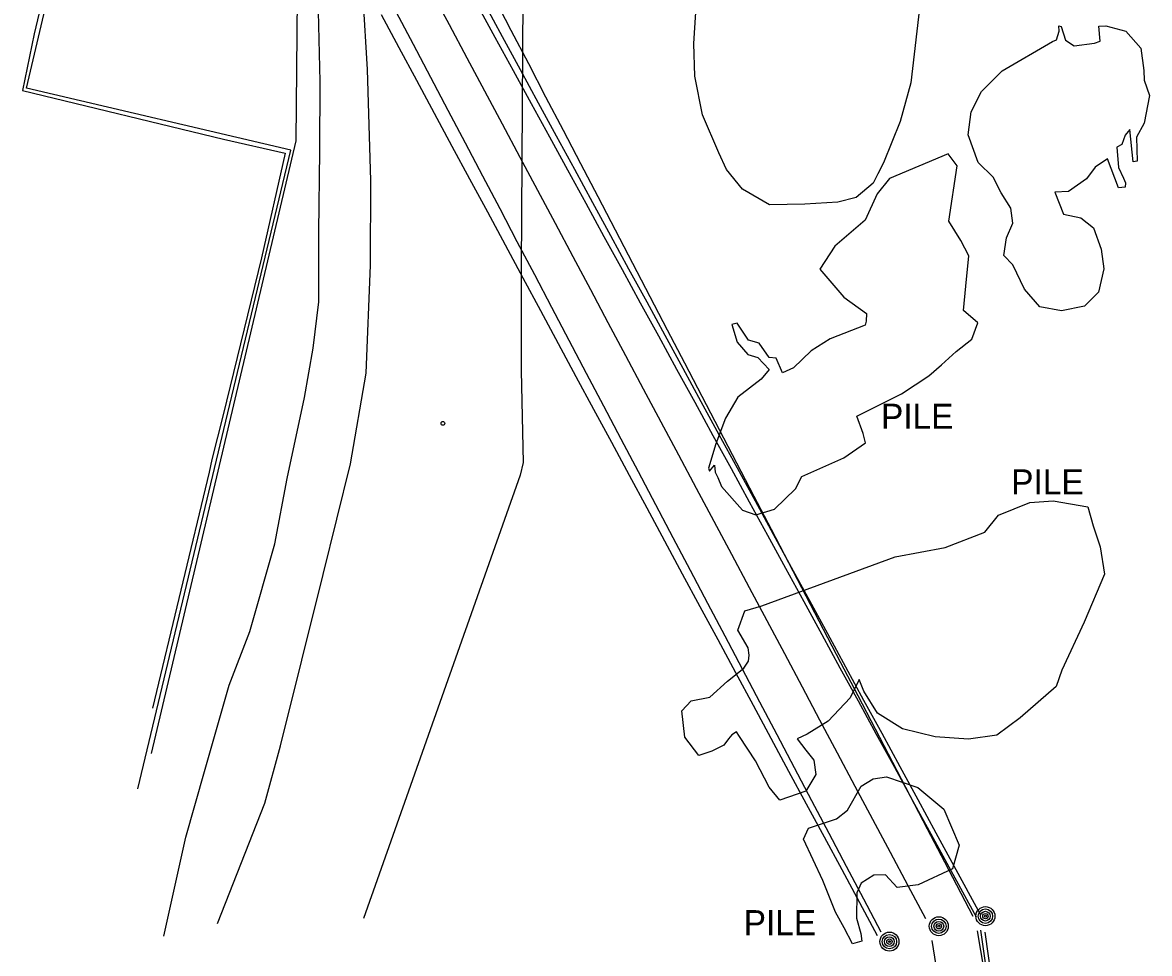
# Model space of a CAD drawing. Extents: x 368532 to 392481, y 10654822 to 10676899.
# Drawn here: x 375216.6 to 375441.9, y 10669997.6 to 10670183.6 of the extents above; entities that cross this region are included whole.
import ezdxf

# ---------------------------------------------------------------- set-up
doc = ezdxf.new("R2010")
doc.units = 0
for name, color, linetype in [('p_Catenary', 7, 'Continuous'), ('p_dtm stock pile', 7, 'Continuous'), ('p_road dirt road', 7, 'Continuous'), ('p_structure cemetary', 7, 'Continuous'), ('p_structure constr area', 7, 'Continuous'), ('p_structure fence', 7, 'Continuous'), ('p_structure pipe', 7, 'Continuous'), ('p_structure unidentified', 7, 'Continuous'), ('p_utility general pole', 7, 'Continuous')]:
    doc.layers.add(name, color=color, linetype=linetype)

msp = doc.modelspace()

# ---------------------------------------------------------------- linework, layer by layer
at = {"layer": 'p_Catenary'}
for points in [[(375298.37, 10670189.82), (375301.9, 10670183.2), (375305.42, 10670176.58), (375308.95, 10670169.97), (375312.47, 10670163.35), (375316, 10670156.74), (375319.53, 10670150.12), (375323.05, 10670143.5), (375326.58, 10670136.89), (375330.1, 10670130.27), (375333.63, 10670123.66), (375337.15, 10670117.04), (375340.68, 10670110.42), (375344.2, 10670103.81), (375347.73, 10670097.19), (375351.25, 10670090.58), (375354.78, 10670083.96), (375358.3, 10670077.34), (375361.83, 10670070.73), (375365.36, 10670064.11), (375368.88, 10670057.5), (375372.41, 10670050.88), (375375.93, 10670044.26), (375379.46, 10670037.65), (375382.98, 10670031.03), (375386.51, 10670024.42), (375390.03, 10670017.8), (375393.56, 10670011.18), (375397.08, 10670004.57)], [(375310.78, 10670188.72), (375314.24, 10670182.07), (375317.71, 10670175.42), (375321.17, 10670168.77), (375324.64, 10670162.12), (375328.11, 10670155.47), (375331.57, 10670148.82), (375335.04, 10670142.18), (375338.51, 10670135.53), (375341.97, 10670128.88), (375345.44, 10670122.23), (375348.91, 10670115.58), (375352.37, 10670108.93), (375355.84, 10670102.28), (375359.3, 10670095.64), (375362.77, 10670088.99), (375366.24, 10670082.34), (375369.7, 10670075.69), (375373.17, 10670069.04), (375376.64, 10670062.39), (375380.1, 10670055.74), (375383.57, 10670049.1), (375387.04, 10670042.45), (375390.5, 10670035.8), (375393.97, 10670029.15), (375397.43, 10670022.5), (375400.9, 10670015.85), (375406.53, 10670005.05)], [(375407.31, 10670004.82), (375401.84, 10670014.81), (375398.21, 10670021.44), (375394.58, 10670028.07), (375390.95, 10670034.71), (375387.32, 10670041.34), (375383.69, 10670047.97), (375380.06, 10670054.6), (375376.43, 10670061.23), (375372.81, 10670067.87), (375369.18, 10670074.5), (375365.55, 10670081.13), (375361.92, 10670087.76), (375358.29, 10670094.4), (375354.66, 10670101.03), (375351.03, 10670107.66), (375347.4, 10670114.29), (375343.77, 10670120.92), (375340.14, 10670127.56), (375336.51, 10670134.19), (375332.88, 10670140.82), (375329.25, 10670147.45), (375325.62, 10670154.09), (375321.99, 10670160.72), (375318.36, 10670167.35), (375314.73, 10670173.98), (375311.1, 10670180.62), (375307.47, 10670187.25)], [(375308.85, 10670187.46), (375312.47, 10670180.83), (375316.08, 10670174.2), (375319.69, 10670167.57), (375323.3, 10670160.94), (375326.92, 10670154.31), (375330.53, 10670147.68), (375334.14, 10670141.04), (375337.75, 10670134.41), (375341.37, 10670127.78), (375344.98, 10670121.15), (375348.59, 10670114.52), (375352.2, 10670107.89), (375355.81, 10670101.26), (375359.43, 10670094.63), (375363.04, 10670088), (375366.65, 10670081.37), (375370.26, 10670074.74), (375373.88, 10670068.11), (375377.49, 10670061.48), (375381.1, 10670054.85), (375384.71, 10670048.22), (375388.33, 10670041.59), (375391.94, 10670034.96), (375395.55, 10670028.33), (375399.16, 10670021.7), (375402.77, 10670015.07), (375408.04, 10670005.4)], [(375387.5, 10670001.1), (375383.96, 10670007.67), (375380.42, 10670014.25), (375376.88, 10670020.82), (375373.33, 10670027.39), (375369.79, 10670033.96), (375366.25, 10670040.54), (375362.71, 10670047.11), (375359.17, 10670053.68), (375355.63, 10670060.26), (375352.08, 10670066.83), (375348.54, 10670073.4), (375345, 10670079.98), (375341.46, 10670086.55), (375337.92, 10670093.12), (375334.38, 10670099.7), (375330.83, 10670106.27), (375327.29, 10670112.84), (375323.75, 10670119.42), (375320.21, 10670125.99), (375316.67, 10670132.56), (375313.13, 10670139.14), (375309.58, 10670145.71), (375306.04, 10670152.28), (375302.5, 10670158.86), (375298.96, 10670165.43), (375295.42, 10670172), (375291.88, 10670178.58), (375288.33, 10670185.15)], [(375291.2, 10670185.84), (375294.66, 10670179.27), (375298.13, 10670172.7), (375301.59, 10670166.13), (375305.05, 10670159.56), (375308.52, 10670152.99), (375311.98, 10670146.42), (375315.44, 10670139.85), (375318.91, 10670133.28), (375322.37, 10670126.71), (375325.83, 10670120.14), (375329.3, 10670113.57), (375332.76, 10670107), (375336.22, 10670100.43), (375339.69, 10670093.86), (375343.15, 10670087.3), (375346.61, 10670080.73), (375350.08, 10670074.16), (375353.54, 10670067.59), (375357, 10670061.02), (375360.47, 10670054.45), (375363.93, 10670047.88), (375367.39, 10670041.31), (375370.86, 10670034.74), (375374.32, 10670028.17), (375377.79, 10670021.6), (375381.25, 10670015.03), (375384.71, 10670008.46), (375388.18, 10670001.89)], [(375407.44, 10670002.09), (375408.75, 10669994.21)], [(375409.25, 10669994.32), (375408.13, 10670002.23)], [(375408.97, 10670001.84), (375410.28, 10669992.34)], [(375399.68, 10669992.25), (375398.45, 10670000.15)]]:
    msp.add_lwpolyline(points, dxfattribs=at)
at = {"layer": 'p_dtm stock pile'}
for p, q in [((375350.77, 10670179.42), (375351.33, 10670187.76)), ((375396.01, 10670187.62), (375394.16, 10670171.57)), ((375423.26, 10670180.15), (375423.81, 10670181.89)), ((375423.81, 10670181.89), (375423.71, 10670182.95)), ((375423.71, 10670182.95), (375424.21, 10670182.81)), ((375424.21, 10670182.81), (375425.09, 10670180.06)), ((375431.7, 10670182.88), (375433.12, 10670182.93)), ((375432.02, 10670179.9), (375431.7, 10670182.88)), ((375433.12, 10670182.93), (375437.12, 10670181.87)), ((375437.12, 10670181.87), (375440.14, 10670178.52)), ((375351.01, 10670172.88), (375350.77, 10670179.42)), ((375412.43, 10670173.97), (375422.5, 10670179.82)), ((375422.5, 10670179.82), (375423.26, 10670180.15)), ((375425.09, 10670180.06), (375426.83, 10670178.93)), ((375426.83, 10670178.93), (375430.86, 10670179.48)), ((375430.86, 10670179.48), (375432.02, 10670179.9)), ((375440.14, 10670178.52), (375440.73, 10670174)), ((375352.52, 10670165.16), (375351.01, 10670172.88)), ((375408.29, 10670169.86), (375412.43, 10670173.97)), ((375440.73, 10670174), (375440.81, 10670172.1)), ((375394.16, 10670171.57), (375392.03, 10670163.84)), ((375440.81, 10670172.1), (375441.85, 10670169.05)), ((375406.23, 10670165.77), (375408.29, 10670169.86)), ((375441.85, 10670169.05), (375440.77, 10670163.49)), ((375355.75, 10670157.57), (375352.52, 10670165.16)), ((375392.03, 10670163.84), (375388.67, 10670155.59)), ((375405.63, 10670161.14), (375406.23, 10670165.77)), ((375437.91, 10670162.25), (375436.99, 10670161.11)), ((375438.59, 10670155.8), (375437.91, 10670162.25)), ((375440.77, 10670163.49), (375439.25, 10670160.69)), ((375407.6, 10670155.65), (375405.63, 10670161.14)), ((375436.36, 10670159.27), (375435.35, 10670158.69)), ((375436.99, 10670161.11), (375436.36, 10670159.27)), ((375439.25, 10670160.69), (375439.42, 10670155.92)), ((375357.34, 10670154.25), (375355.75, 10670157.57)), ((375401.59, 10670157.4), (375389.89, 10670152.42)), ((375403.4, 10670154.99), (375401.59, 10670157.4)), ((375435.35, 10670158.69), (375435.68, 10670154.64)), ((375388.67, 10670155.59), (375387.54, 10670153.36)), ((375401.72, 10670143.93), (375403.4, 10670154.99)), ((375410.58, 10670152.68), (375407.6, 10670155.65)), ((375430.98, 10670154.7), (375429.28, 10670152.37)), ((375433.44, 10670156.39), (375430.98, 10670154.7)), ((375435.65, 10670150.6), (375433.44, 10670156.39)), ((375435.68, 10670154.64), (375436.68, 10670152.52)), ((375439.42, 10670155.92), (375438.59, 10670155.8)), ((375360.54, 10670150.34), (375357.34, 10670154.25)), ((375387.54, 10670153.36), (375386.6, 10670151.54)), ((375389.89, 10670152.42), (375387.46, 10670149.4)), ((375412.24, 10670149.6), (375410.58, 10670152.68)), ((375429.28, 10670152.37), (375425.7, 10670149.82)), ((375436.68, 10670152.52), (375437.03, 10670151.57)), ((375365.89, 10670147.19), (375360.54, 10670150.34)), ((375386.6, 10670151.54), (375383.23, 10670148.66)), ((375437.02, 10670150.73), (375435.65, 10670150.6)), ((375437.03, 10670151.57), (375437.02, 10670150.73)), ((375383.23, 10670148.66), (375379.59, 10670147.7)), ((375387.46, 10670149.4), (375385.02, 10670144.12)), ((375414.17, 10670146.49), (375412.24, 10670149.6)), ((375425.7, 10670149.82), (375422.96, 10670149.7)), ((375422.96, 10670149.7), (375424.65, 10670145.33)), ((375372.97, 10670147.31), (375365.89, 10670147.19)), ((375379.59, 10670147.7), (375372.97, 10670147.31)), ((375414.53, 10670143.51), (375414.17, 10670146.49)), ((375385.02, 10670144.12), (375378.98, 10670138.95)), ((375404.16, 10670140.07), (375401.72, 10670143.93)), ((375413.29, 10670140.6), (375414.53, 10670143.51)), ((375424.65, 10670145.33), (375428.14, 10670144.59)), ((375428.14, 10670144.59), (375430.67, 10670142.56)), ((375430.67, 10670142.56), (375432.22, 10670138.31)), ((375378.98, 10670138.95), (375375.99, 10670134.33)), ((375405.72, 10670137.02), (375404.16, 10670140.07)), ((375412.77, 10670137.09), (375413.29, 10670140.6)), ((375405.18, 10670130.94), (375405.72, 10670137.02)), ((375414.54, 10670135.17), (375412.77, 10670137.09)), ((375432.22, 10670138.31), (375432.76, 10670134.37)), ((375375.99, 10670134.33), (375380.76, 10670128.73)), ((375416.9, 10670130.33), (375414.54, 10670135.17)), ((375432.76, 10670134.37), (375431.68, 10670129.74)), ((375404.69, 10670126.06), (375405.18, 10670130.94)), ((375419.97, 10670126.8), (375416.9, 10670130.33)), ((375380.76, 10670128.73), (375385.28, 10670125.47)), ((375431.68, 10670129.74), (375428.88, 10670126.91)), ((375385.28, 10670125.47), (375385.24, 10670123.91)), ((375407.54, 10670123.57), (375404.69, 10670126.06)), ((375424.26, 10670126), (375419.97, 10670126.8)), ((375428.88, 10670126.91), (375424.26, 10670126)), ((375359.42, 10670123.53), (375358.38, 10670123.26)), ((375358.38, 10670123.26), (375359.42, 10670119.72)), ((375361.68, 10670120.15), (375359.42, 10670123.53)), ((375385, 10670123.14), (375378.03, 10670120.37)), ((375385.24, 10670123.91), (375385, 10670123.14)), ((375406.33, 10670120.31), (375407.54, 10670123.57)), ((375359.42, 10670119.72), (375361.59, 10670117.25)), ((375363.82, 10670119.54), (375361.68, 10670120.15)), ((375365.82, 10670116.67), (375363.82, 10670119.54)), ((375378.03, 10670120.37), (375374.26, 10670117.98)), ((375403.23, 10670117.85), (375406.33, 10670120.31)), ((375361.59, 10670117.25), (375363.6, 10670116.64)), ((375363.6, 10670116.64), (375365.86, 10670114.28)), ((375367.25, 10670116.53), (375365.82, 10670116.67)), ((375368.5, 10670113.59), (375367.25, 10670116.53)), ((375374.26, 10670117.98), (375370.71, 10670114.63)), ((375400.28, 10670115.23), (375403.23, 10670117.85)), ((375365.86, 10670114.28), (375364.22, 10670112.35)), ((375370.71, 10670114.63), (375368.5, 10670113.59)), ((375397.73, 10670113.04), (375400.28, 10670115.23)), ((375364.22, 10670112.35), (375359.59, 10670108.73)), ((375392.3, 10670109.44), (375397.73, 10670113.04)), ((375359.59, 10670108.73), (375357.09, 10670104.55)), ((375383.35, 10670104.98), (375392.3, 10670109.44)), ((375357.09, 10670104.55), (375355.21, 10670099.41)), ((375384.61, 10670101.46), (375383.35, 10670104.98)), ((375385.09, 10670099.59), (375384.61, 10670101.46)), ((375355.21, 10670099.41), (375353.7, 10670094.57)), ((375380.75, 10670096.62), (375385.09, 10670099.59)), ((375372.35, 10670092.92), (375380.75, 10670096.62)), ((375353.7, 10670094.57), (375353.94, 10670093.97)), ((375353.94, 10670093.97), (375354.94, 10670095.13)), ((375354.94, 10670095.13), (375355.02, 10670093.76)), ((375355.02, 10670093.76), (375355.61, 10670092.71)), ((375355.61, 10670092.71), (375356.31, 10670090.86)), ((375371.12, 10670090.41), (375372.35, 10670092.92)), ((375356.31, 10670090.86), (375360.51, 10670086.19)), ((375366.88, 10670086.34), (375371.12, 10670090.41)), ((375411.7, 10670085.15), (375417.94, 10670087.72)), ((375417.94, 10670087.72), (375422.62, 10670088.01)), ((375422.62, 10670088.01), (375429.55, 10670086.84)), ((375360.51, 10670086.19), (375363.17, 10670085.24)), ((375363.17, 10670085.24), (375366.88, 10670086.34)), ((375408.95, 10670081.79), (375411.7, 10670085.15)), ((375429.55, 10670086.84), (375430.57, 10670083.03)), ((375430.57, 10670083.03), (375431.98, 10670078.85)), ((375400.99, 10670078.7), (375408.95, 10670081.79)), ((375391, 10670076.81), (375400.99, 10670078.7)), ((375431.98, 10670078.85), (375432.88, 10670073.39)), ((375364.4, 10670067.04), (375391, 10670076.81)), ((375432.88, 10670073.39), (375428.8, 10670063.75)), ((375360.95, 10670066.01), (375364.4, 10670067.04)), ((375359.61, 10670062.21), (375360.95, 10670066.01)), ((375428.8, 10670063.75), (375424.36, 10670054.2)), ((375361.63, 10670058.62), (375359.61, 10670062.21)), ((375361.85, 10670057.18), (375361.63, 10670058.62)), ((375360.76, 10670054.59), (375361.69, 10670056.01)), ((375361.69, 10670056.01), (375361.85, 10670057.18)), ((375357.54, 10670051.99), (375360.76, 10670054.59)), ((375424.36, 10670054.2), (375423.19, 10670050.94)), ((375353.97, 10670048.82), (375357.54, 10670051.99)), ((375383.81, 10670052.33), (375382.02, 10670048.66)), ((375384.78, 10670049.98), (375383.81, 10670052.33)), ((375350.27, 10670048.08), (375353.97, 10670048.82)), ((375387.49, 10670045.57), (375384.78, 10670049.98)), ((375423.19, 10670050.94), (375416.01, 10670044.69)), ((375348.37, 10670046.09), (375350.27, 10670048.08)), ((375382.02, 10670048.66), (375377.61, 10670043.99)), ((375348.99, 10670040.82), (375348.37, 10670046.09)), ((375392.48, 10670042.48), (375387.49, 10670045.57)), ((375416.01, 10670044.69), (375411.32, 10670041.2)), ((375377.61, 10670043.99), (375373.46, 10670041.39)), ((375399.02, 10670040.86), (375392.48, 10670042.48)), ((375351.81, 10670037.14), (375348.99, 10670040.82)), ((375357.72, 10670040.43), (375356.77, 10670039.19)), ((375358.35, 10670041.24), (375357.72, 10670040.43)), ((375359.32, 10670041.86), (375358.35, 10670041.24)), ((375359.93, 10670040.94), (375359.32, 10670041.86)), ((375363.09, 10670036.05), (375359.93, 10670040.94)), ((375373.46, 10670041.39), (375371.42, 10670040.45)), ((375371.42, 10670040.45), (375373.14, 10670038.17)), ((375405.71, 10670040.42), (375399.02, 10670040.86)), ((375411.32, 10670041.2), (375405.71, 10670040.42)), ((375354.39, 10670037.99), (375351.81, 10670037.14)), ((375356.77, 10670039.19), (375354.39, 10670037.99)), ((375373.14, 10670038.17), (375374.74, 10670036.23)), ((375365.83, 10670030.8), (375363.09, 10670036.05)), ((375374.74, 10670036.23), (375375.14, 10670033.34)), ((375375.14, 10670033.34), (375373.14, 10670030.01)), ((375367.98, 10670028.2), (375365.83, 10670030.8)), ((375381.52, 10670026.21), (375384.26, 10670031.03)), ((375384.26, 10670031.03), (375386.61, 10670032.49)), ((375386.61, 10670032.49), (375389.28, 10670032.87)), ((375389.28, 10670032.87), (375395.56, 10670030.74)), ((375395.56, 10670030.74), (375400.75, 10670026.43)), ((375373.14, 10670030.01), (375367.98, 10670028.2)), ((375379.28, 10670024.45), (375381.52, 10670026.21)), ((375400.75, 10670026.43), (375403.85, 10670019.18)), ((375373.69, 10670022.61), (375379.28, 10670024.45)), ((375372.69, 10670020.43), (375373.69, 10670022.61)), ((375376.6, 10670012.14), (375372.69, 10670020.43)), ((375403.85, 10670019.18), (375402.51, 10670014.48)), ((375386.79, 10670013.21), (375384.24, 10670011.6)), ((375389.1, 10670013.25), (375386.79, 10670013.21)), ((375391.41, 10670010.76), (375389.1, 10670013.25)), ((375402.51, 10670014.48), (375395.62, 10670011.28)), ((375379.13, 10670005.85), (375376.6, 10670012.14)), ((375384.24, 10670011.6), (375383.35, 10670009.7)), ((375395.62, 10670011.28), (375391.41, 10670010.76)), ((375383.35, 10670009.7), (375383.33, 10670004.6)), ((375380.8, 10670002.68), (375379.13, 10670005.85)), ((375383.33, 10670004.6), (375384.14, 10670001.53)), ((375382.47, 10669999.46), (375380.8, 10670002.68)), ((375384.14, 10670001.53), (375384.37, 10670000.04)), ((375384.37, 10670000.04), (375382.47, 10669999.46))]:
    msp.add_line(p, q, dxfattribs=at)
at = {"layer": 'p_road dirt road'}
for p, q in [((375276.11, 10670171.8), (375275.63, 10670192.33)), ((375285.55, 10670174.26), (375284.67, 10670189.13)), ((375286.22, 10670152.02), (375285.55, 10670174.26)), ((375276.01, 10670157.91), (375276.11, 10670171.8)), ((375275.86, 10670141.79), (375276.01, 10670157.91)), ((375286.14, 10670135.11), (375286.22, 10670152.02)), ((375275.81, 10670127.81), (375275.86, 10670141.79)), ((375285.29, 10670113.52), (375286.14, 10670135.11)), ((375274.72, 10670118.53), (375275.81, 10670127.81)), ((375272.97, 10670108.66), (375274.72, 10670118.53)), ((375282.17, 10670095.44), (375285.29, 10670113.52)), ((375269.49, 10670092.46), (375272.97, 10670108.66)), ((375276.71, 10670073.3), (375282.17, 10670095.44)), ((375267.05, 10670079.46), (375269.49, 10670092.46)), ((375262.06, 10670061.92), (375267.05, 10670079.46)), ((375268.2, 10670039.03), (375276.71, 10670073.3)), ((375257.9, 10670051.2), (375262.06, 10670061.92)), ((375252.97, 10670033.94), (375257.9, 10670051.2)), ((375265.04, 10670027.6), (375268.2, 10670039.03)), ((375249.26, 10670020.82), (375252.97, 10670033.94)), ((375255.6, 10670003.53), (375265.04, 10670027.6)), ((375244.87, 10670001.04), (375249.26, 10670020.82))]:
    msp.add_line(p, q, dxfattribs=at)
at = {"layer": 'p_structure cemetary'}
for p, q in [((375232.91, 10670240.07), (375218.94, 10670181.34)), ((375218.94, 10670181.34), (375216.62, 10670170)), ((375216.62, 10670170), (375256.76, 10670160.3)), ((375256.76, 10670160.3), (375269.13, 10670157.49)), ((375269.13, 10670157.49), (375264.4, 10670136.61)), ((375264.4, 10670136.61), (375256.7, 10670105.21)), ((375256.7, 10670105.21), (375254.46, 10670096.26)), ((375254.46, 10670096.26), (375253.93, 10670093.77)), ((375253.93, 10670093.77), (375242.58, 10670046.56))]:
    msp.add_line(p, q, dxfattribs=at)
at = {"layer": 'p_structure constr area'}
for p, q in [((375271.33, 10670160), (375272.15, 10670252.64)), ((375242.41, 10670037.52), (375271.33, 10670160))]:
    msp.add_line(p, q, dxfattribs=at)
at = {"layer": 'p_structure fence'}
for p, q in [((375217.42, 10670170.47), (375242.34, 10670277.8)), ((375270.27, 10670158.09), (375217.42, 10670170.47)), ((375257.26, 10670103.93), (375270.27, 10670158.09)), ((375239.63, 10670030.49), (375257.26, 10670103.93))]:
    msp.add_line(p, q, dxfattribs=at)
at = {"layer": 'p_structure pipe'}
for p, q in [((375316.61, 10670191.01), (375316.28, 10670134.43)), ((375316.28, 10670134.43), (375316.25, 10670113.98)), ((375316.25, 10670113.98), (375316.65, 10670095.69)), ((375316.65, 10670095.69), (375316.09, 10670093.16)), ((375316.09, 10670093.16), (375284.78, 10670004.54))]:
    msp.add_line(p, q, dxfattribs=at)
at = {"layer": 'p_structure unidentified'}
msp.add_circle((375300.63, 10670103.51), 0.375, dxfattribs=at)
at = {"layer": 'p_utility general pole'}
for centre, radius in [((375409.06, 10670005.02), 1.9), ((375409.06, 10670005.02), 1.44), ((375409.06, 10670005.02), 0.973), ((375399.75, 10670003.01), 1.9), ((375399.75, 10670003.01), 1.44), ((375399.75, 10670003.01), 0.973), ((375409.06, 10670005.02), 0.539), ((375409.06, 10670005.02), 0.192), ((375389.88, 10669999.93), 1.9), ((375399.75, 10670003.01), 0.539), ((375399.75, 10670003.01), 0.192), ((375389.88, 10669999.93), 1.44), ((375389.88, 10669999.93), 0.973), ((375389.88, 10669999.93), 0.539), ((375389.88, 10669999.93), 0.192)]:
    msp.add_circle(centre, radius, dxfattribs=at)

# ---------------------------------------------------------------- texts
at = {"layer": 'p_dtm stock pile'}
for p in [(375386.34, 10670102.43), (375412.35, 10670089.31), (375358.89, 10670001.22)]:
    msp.add_text(' PILE', height=5, dxfattribs=at).set_placement(p)

doc.saveas('drawing.dxf')
